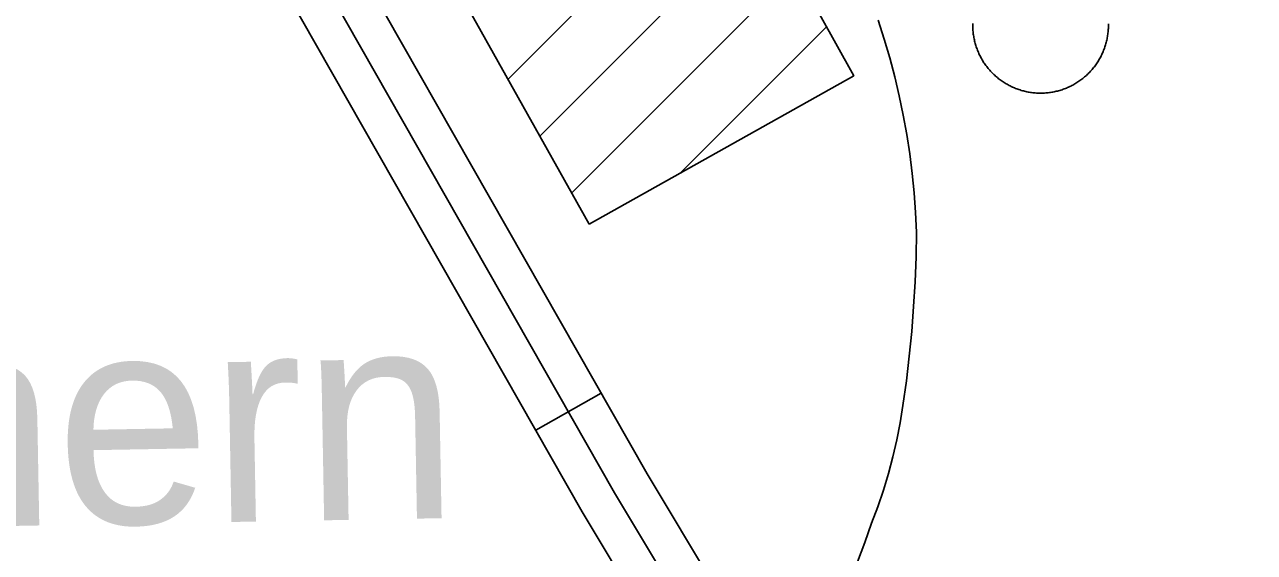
# Model space of a CAD drawing. Extents: x 3651524 to 3689615, y 505651 to 531377.
# Drawn here: x 3680214.9 to 3680705.2, y 515616.4 to 515826.8 of the extents above; entities that cross this region are included whole.
import ezdxf

# ---------------------------------------------------------------- set-up
doc = ezdxf.new("R2010")
doc.units = 0
for name, color, linetype in [('V-BLDG-IDEN', 7, 'Continuous'), ('V-BLDG-OTLN', 7, 'Continuous'), ('V-DOMW-TANK', 7, 'Continuous'), ('V-RAIL-TRAK', 7, 'Continuous'), ('V-ROAD-CNTR', 7, 'Continuous')]:
    doc.layers.add(name, color=color, linetype=linetype)

msp = doc.modelspace()

# ---------------------------------------------------------------- linework, layer by layer
at = {"layer": 'V-BLDG-OTLN'}
for p, q in [((3680407.618, 515805.073), (3680496.694, 515894.149)), ((3680420.318, 515782.417), (3680509.322, 515871.422)), ((3680433.017, 515759.761), (3680521.95, 515848.694)), ((3680476.313, 515767.702), (3680534.578, 515825.967))]:
    msp.add_line(p, q, dxfattribs=at)
msp.add_lwpolyline([(3680439.981, 515747.337), (3680329.246, 515944.893), (3680343.785, 515953.327), (3680256.72, 516104.822), (3680347.891, 516155.295), (3680339.593, 516171.464), (3680234.293, 516112.152), (3680193.07, 516190.006), (3680182.472, 516184.563), (3680162.475, 516219.891), (3680171.849, 516225.062), (3680126.959, 516303.187), (3680231.444, 516362.362), (3680191.184, 516417.385), (3680250.015, 516450.442), (3680424.689, 516140.793), (3680395.341, 516122.971), (3680510.156, 515919.844), (3680490.049, 515906.108), (3680545.427, 515806.442)], close=True, dxfattribs=at)
at = {"layer": 'V-DOMW-TANK'}
for points in [[(3680592.949, 515824.944), (3680592.924, 515825.417), (3680592.908, 515825.888), (3680592.902, 515826.357), (3680592.902, 515826.832), (3680592.912, 515827.303)], [(3680626.214, 515800.245), (3680625.753, 515800.141), (3680625.293, 515800.042), (3680624.83, 515799.954), (3680624.365, 515799.872), (3680623.898, 515799.799), (3680623.431, 515799.733), (3680622.962, 515799.678), (3680622.491, 515799.629), (3680622.022, 515799.588), (3680621.551, 515799.557), (3680621.08, 515799.533), (3680620.609, 515799.516), (3680620.138, 515799.51), (3680619.665, 515799.51), (3680619.192, 515799.518), (3680618.721, 515799.537), (3680618.25, 515799.561), (3680617.779, 515799.596), (3680617.308, 515799.637), (3680616.839, 515799.688), (3680616.37, 515799.745), (3680615.901, 515799.813), (3680615.438, 515799.887), (3680614.973, 515799.967), (3680614.51, 515800.061), (3680614.047, 515800.159), (3680613.588, 515800.268), (3680613.128, 515800.38), (3680612.675, 515800.503), (3680612.22, 515800.634), (3680611.77, 515800.772), (3680611.321, 515800.919), (3680610.875, 515801.075), (3680610.432, 515801.236), (3680609.992, 515801.406), (3680609.554, 515801.585), (3680609.12, 515801.769), (3680608.69, 515801.961), (3680608.262, 515802.162), (3680607.838, 515802.369), (3680607.418, 515802.584), (3680607.002, 515802.807), (3680606.588, 515803.037), (3680606.179, 515803.272), (3680605.777, 515803.518), (3680605.374, 515803.768), (3680604.981, 515804.026), (3680604.589, 515804.29), (3680604.204, 515804.562), (3680603.824, 515804.839), (3680603.447, 515805.124), (3680603.074, 515805.414), (3680602.707, 515805.713), (3680602.347, 515806.016), (3680601.991, 515806.326), (3680601.64, 515806.643), (3680601.296, 515806.965), (3680600.958, 515807.294), (3680600.625, 515807.628), (3680600.297, 515807.968), (3680599.975, 515808.314), (3680599.66, 515808.665), (3680599.353, 515809.023), (3680599.048, 515809.383), (3680598.753, 515809.752), (3680598.462, 515810.125), (3680598.179, 515810.502), (3680597.903, 515810.88), (3680597.632, 515811.272), (3680597.368, 515811.663), (3680597.112, 515812.058), (3680596.862, 515812.459), (3680596.621, 515812.865), (3680596.385, 515813.273), (3680596.156, 515813.684), (3680595.937, 515814.104), (3680595.722, 515814.524), (3680595.517, 515814.95), (3680595.318, 515815.378), (3680595.126, 515815.808), (3680594.941, 515816.244), (3680594.765, 515816.68), (3680594.597, 515817.123), (3680594.438, 515817.565), (3680594.284, 515818.012), (3680594.139, 515818.462), (3680594.001, 515818.913), (3680593.872, 515819.367), (3680593.751, 515819.824), (3680593.637, 515820.281), (3680593.532, 515820.742), (3680593.434, 515821.202), (3680593.346, 515821.667), (3680593.264, 515822.132), (3680593.19, 515822.599), (3680593.127, 515823.066), (3680593.069, 515823.535), (3680593.02, 515824.002), (3680592.979, 515824.473), (3680592.949, 515824.944)], [(3680646.979, 515827.215), (3680646.987, 515826.744), (3680646.985, 515826.271), (3680646.977, 515825.8), (3680646.961, 515825.329), (3680646.934, 515824.858), (3680646.901, 515824.387), (3680646.858, 515823.916), (3680646.809, 515823.447), (3680646.75, 515822.978), (3680646.684, 515822.511), (3680646.608, 515822.046), (3680646.526, 515821.581), (3680646.436, 515821.118), (3680646.336, 515820.656), (3680646.231, 515820.197), (3680646.115, 515819.74), (3680645.99, 515819.283), (3680645.861, 515818.829), (3680645.724, 515818.378), (3680645.576, 515817.93), (3680645.422, 515817.483), (3680645.259, 515817.041), (3680645.089, 515816.601), (3680644.913, 515816.162), (3680644.726, 515815.728), (3680644.534, 515815.298), (3680644.335, 515814.87), (3680644.126, 515814.446), (3680643.911, 515814.026), (3680643.69, 515813.608), (3680643.461, 515813.197), (3680643.223, 515812.789), (3680642.977, 515812.384), (3680642.729, 515811.984), (3680642.473, 515811.589), (3680642.207, 515811.198), (3680641.937, 515810.813), (3680641.656, 515810.43), (3680641.372, 515810.055), (3680641.081, 515809.682), (3680640.784, 515809.316), (3680640.479, 515808.955), (3680640.169, 515808.599), (3680639.852, 515808.249), (3680639.53, 515807.905), (3680639.203, 515807.565), (3680638.867, 515807.233), (3680638.527, 515806.905), (3680638.183, 515806.584), (3680637.831, 515806.268), (3680637.474, 515805.959), (3680637.112, 515805.656), (3680636.745, 515805.361), (3680636.372, 515805.07), (3680635.996, 515804.788), (3680635.615, 515804.509), (3680635.228, 515804.241), (3680634.834, 515803.977), (3680634.437, 515803.721), (3680634.036, 515803.471), (3680633.632, 515803.229), (3680633.223, 515802.994), (3680632.809, 515802.764), (3680632.391, 515802.543), (3680631.971, 515802.33), (3680631.547, 515802.123), (3680631.119, 515801.925), (3680630.687, 515801.734), (3680630.253, 515801.55), (3680629.815, 515801.374), (3680629.374, 515801.206), (3680628.93, 515801.046), (3680628.483, 515800.894), (3680628.035, 515800.747), (3680627.582, 515800.61), (3680627.128, 515800.481), (3680626.673, 515800.36), (3680626.214, 515800.245)]]:
    msp.add_lwpolyline(points, dxfattribs=at)
at = {"layer": 'V-RAIL-TRAK'}
msp.add_lwpolyline([(3680546.895, 515612.591), (3680549.846, 515620.298), (3680552.589, 515628.08), (3680555.028, 515634.582), (3680557.25, 515641.163), (3680559.257, 515647.811), (3680561.043, 515654.522), (3680562.605, 515661.288), (3680563.947, 515668.102), (3680565.061, 515674.957), (3680566.423, 515684.781), (3680567.586, 515694.63), (3680568.555, 515704.499), (3680569.327, 515714.387), (3680569.902, 515724.287), (3680570.279, 515734.195), (3680570.46, 515744.11), (3680570.091, 515751.929), (3680569.513, 515759.734), (3680568.733, 515767.522), (3680567.748, 515775.288), (3680566.558, 515783.026), (3680565.168, 515790.728), (3680563.572, 515798.392), (3680561.778, 515806.01), (3680559.783, 515813.58), (3680557.59, 515821.096), (3680555.2, 515828.549)], dxfattribs=at)
at = {"layer": 'V-ROAD-CNTR'}
msp.add_line((3680418.653, 515665.108), (3680444.718, 515679.961), dxfattribs=at)
for points in [[(3680585.231, 515414.816), (3680450.109, 515640.204), (3680100.871, 516253.066), (3679992.21, 516457.951), (3679984.213, 516489.113), (3679987.381, 516508.919), (3679994.756, 516528.24), (3680005.85, 516545.344), (3680022.389, 516562.213), (3680046.604, 516577.123), (3680253.787, 516657.082), (3680807.549, 516889.115), (3680855.564, 516897.205)], [(3680572.366, 515407.103), (3680437.159, 515632.633), (3680087.726, 516245.837), (3679978.124, 516452.497), (3679968.909, 516488.404), (3679972.814, 516512.819), (3679981.308, 516535.071), (3679994.085, 516554.77), (3680012.962, 516574.024), (3680039.915, 516590.62), (3680049.086, 516594.159)], [(3680598.096, 515422.529), (3680463.059, 515647.775), (3680114.016, 516260.295), (3680006.296, 516463.405), (3679999.517, 516489.822), (3680001.948, 516505.019), (3680008.204, 516521.409), (3680017.615, 516535.918), (3680031.816, 516550.402), (3680053.293, 516563.626), (3680058.591, 516565.67)]]:
    msp.add_lwpolyline(points, dxfattribs=at)

# ---------------------------------------------------------------- texts
at = {"layer": 'V-BLDG-IDEN'}
msp.add_text('Southern', height=82.9998, rotation=1.0368, dxfattribs=at).set_placement((3679937.931, 515622.032))

doc.saveas('drawing.dxf')
